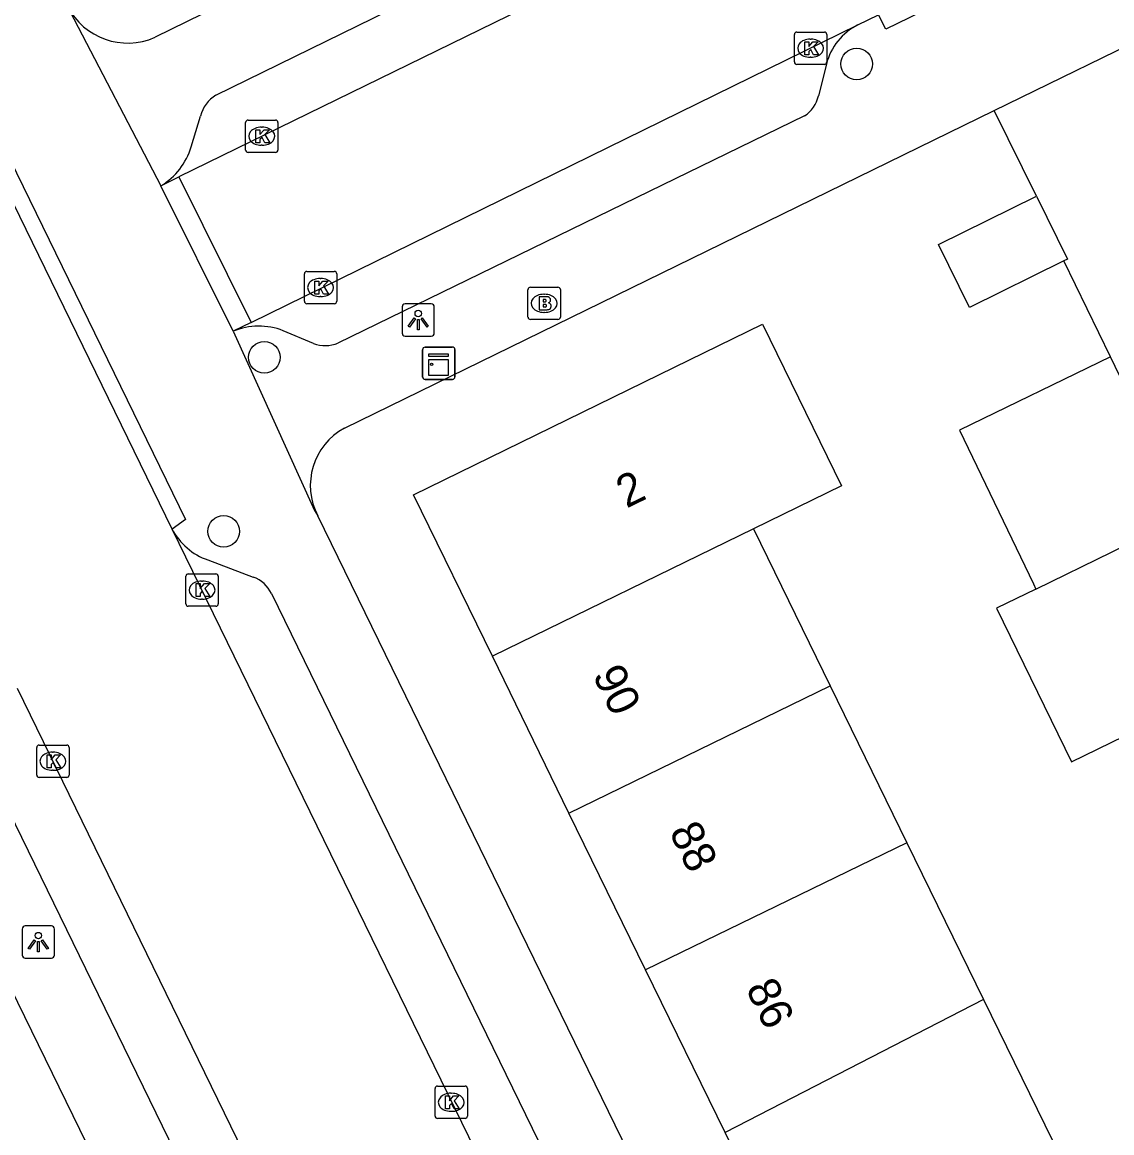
# Model space of a CAD drawing. Extents: x 160457 to 162082, y 388340 to 389736.
# Drawn here: x 161379.32 to 161413.03, y 388602.07 to 388636.43 of the extents above; entities that cross this region are included whole.
import ezdxf

# ---------------------------------------------------------------- set-up
doc = ezdxf.new("R2010")
doc.units = 0
for name, color, linetype in [('IMGEO_Boom', 7, 'Continuous'), ('IMGEO_Brandkraan', 7, 'Continuous'), ('IMGEO_Kast', 7, 'Continuous'), ('IMGEO_Kolk', 7, 'Continuous'), ('IMGEO_Lichtpunt', 7, 'Continuous'), ('IMGEO_Pand', 7, 'Continuous'), ('IMGEO_Pand_nummerreeks', 7, 'Continuous'), ('IMGEO_Rijbaan_lokaal_gesloten', 7, 'Continuous'), ('IMGEO_Rijbaan_lokaal_open', 7, 'Continuous'), ('IMGEO_Voetpad_open', 7, 'Continuous')]:
    doc.layers.add(name, color=color, linetype=linetype)

msp = doc.modelspace()

# ---------------------------------------------------------------- linework, layer by layer
at = {"layer": 'IMGEO_Boom'}
for centre in [(161405.141, 388635.138), (161386.807, 388626.063), (161385.551, 388620.678)]:
    msp.add_circle(centre, 0.489, dxfattribs=at)
at = {"layer": 'IMGEO_Brandkraan'}
for p, q in [((161394.968, 388627.308), (161394.968, 388628.16)), ((161395.043, 388628.234), (161395.895, 388628.234)), ((161395.969, 388628.16), (161395.969, 388627.308)), ((161395.456, 388628.014), (161395.481, 388628.014)), ((161395.895, 388627.234), (161395.043, 388627.234)), ((161395.479, 388627.454), (161395.454, 388627.454))]:
    msp.add_line(p, q, dxfattribs=at)
for points in [[(161394.968, 388627.308), (161394.968, 388628.16)], [(161395.043, 388628.234), (161395.895, 388628.234)], [(161395.969, 388628.16), (161395.969, 388627.308)], [(161395.316, 388627.934), (161395.316, 388627.534), (161395.529, 388627.534)], [(161395.547, 388627.934), (161395.316, 388627.934)], [(161395.495, 388627.853), (161395.441, 388627.853), (161395.441, 388627.777)], [(161395.441, 388627.777), (161395.494, 388627.777)], [(161395.503, 388627.701), (161395.441, 388627.701), (161395.441, 388627.62)], [(161395.441, 388627.62), (161395.503, 388627.62)], [(161395.895, 388627.234), (161395.043, 388627.234)]]:
    msp.add_lwpolyline(points, dxfattribs=at)
for centre, radius, start, end in [((161395.045, 388628.158), 0.0765, 91.552, 178.448), ((161395.045, 388628.158), 0.0765, 91.552, 178.448), ((161395.893, 388628.158), 0.0765, 1.552, 88.448), ((161395.893, 388628.158), 0.0765, 1.552, 88.448), ((161395.496, 388627.815), 0.0379, 267.8285, 90.9355), ((161395.551, 388627.789), 0.145, 59.4692, 91.5367), ((161395.576, 388627.836), 0.0922, 285.5137, 58.1501), ((161395.504, 388627.66), 0.0404, 269.8759, 90.5077), ((161395.535, 388627.785), 0.251, 268.6676, 293.5347), ((161395.581, 388627.644), 0.105, 301.3115, 78.989), ((161395.045, 388627.31), 0.0765, 181.552, 268.448), ((161395.045, 388627.31), 0.0765, 181.552, 268.448), ((161395.893, 388627.31), 0.0765, 271.552, 358.448), ((161395.893, 388627.31), 0.0765, 271.552, 358.448)]:
    msp.add_arc(centre, radius, start, end, dxfattribs=at)
for centre, major_axis, ratio, start_param, end_param in [((161395.455, 388627.734), (-0.387, 0.002), 0.722429, 4.712389, 7.853982), ((161395.48, 388627.734), (-0.39, 0.002), 0.717154, 1.570796, 4.712389)]:
    msp.add_ellipse(centre, major_axis=major_axis, ratio=ratio, start_param=start_param, end_param=end_param, dxfattribs=at)
at = {"layer": 'IMGEO_Kast'}
for p, q in [((161391.707, 388625.454), (161391.707, 388626.295)), ((161391.707, 388626.295), (161391.707, 388625.454)), ((161391.782, 388626.379), (161392.623, 388626.379)), ((161392.623, 388626.379), (161391.782, 388626.379)), ((161392.707, 388626.304), (161392.707, 388625.463)), ((161392.707, 388625.463), (161392.707, 388626.304)), ((161392.632, 388625.379), (161391.791, 388625.379)), ((161391.791, 388625.379), (161392.632, 388625.379))]:
    msp.add_line(p, q, dxfattribs=at)
for points in [[(161391.902, 388626.169), (161392.502, 388626.169), (161392.502, 388626.084), (161391.902, 388626.084), (161391.902, 388626.169)], [(161391.902, 388625.994), (161392.502, 388625.994), (161392.502, 388625.505), (161391.902, 388625.505), (161391.902, 388625.994)]]:
    msp.add_lwpolyline(points, dxfattribs=at)
msp.add_circle((161391.986, 388625.843), 0.0377, dxfattribs=at)
for centre, start, end in [((161391.785, 388626.301), 92.4484, 184.2845), ((161391.785, 388626.301), 92.4484, 184.2845), ((161392.629, 388626.301), 2.4484, 94.2845), ((161392.629, 388626.301), 2.4484, 94.2845), ((161391.785, 388625.457), 182.4484, 274.2845), ((161391.785, 388625.457), 182.4484, 274.2845), ((161392.629, 388625.457), 272.4484, 4.2845), ((161392.629, 388625.457), 272.4484, 4.2845)]:
    msp.add_arc(centre, 0.0779, start, end, dxfattribs=at)
at = {"layer": 'IMGEO_Kolk'}
for p, q in [((161403.213, 388635.2), (161403.213, 388636.052)), ((161403.288, 388636.126), (161404.14, 388636.126)), ((161404.214, 388636.052), (161404.214, 388635.2)), ((161403.701, 388635.906), (161403.726, 388635.906)), ((161404.14, 388635.126), (161403.288, 388635.126)), ((161403.724, 388635.346), (161403.699, 388635.346)), ((161386.23, 388632.477), (161386.23, 388633.329)), ((161386.305, 388633.403), (161387.157, 388633.403)), ((161387.231, 388633.329), (161387.231, 388632.477)), ((161386.718, 388633.183), (161386.743, 388633.183)), ((161386.741, 388632.623), (161386.716, 388632.623)), ((161387.157, 388632.403), (161386.305, 388632.403)), ((161388.048, 388627.796), (161388.048, 388628.648)), ((161388.123, 388628.722), (161388.975, 388628.722)), ((161388.536, 388628.502), (161388.561, 388628.502)), ((161389.049, 388628.648), (161389.049, 388627.796)), ((161388.559, 388627.942), (161388.534, 388627.942)), ((161388.975, 388627.722), (161388.123, 388627.722)), ((161384.381, 388618.436), (161384.381, 388619.288)), ((161384.456, 388619.362), (161385.308, 388619.362)), ((161385.382, 388619.288), (161385.382, 388618.436)), ((161384.869, 388619.142), (161384.894, 388619.142)), ((161384.892, 388618.582), (161384.867, 388618.582)), ((161385.308, 388618.362), (161384.456, 388618.362)), ((161379.841, 388614.066), (161380.693, 388614.066)), ((161379.766, 388613.14), (161379.766, 388613.992)), ((161380.254, 388613.846), (161380.279, 388613.846)), ((161380.767, 388613.992), (161380.767, 388613.14)), ((161380.693, 388613.066), (161379.841, 388613.066)), ((161380.277, 388613.286), (161380.252, 388613.286)), ((161392.093, 388602.59), (161392.093, 388603.442)), ((161392.168, 388603.516), (161393.02, 388603.516)), ((161393.094, 388603.442), (161393.094, 388602.59)), ((161392.581, 388603.296), (161392.606, 388603.296)), ((161392.604, 388602.736), (161392.579, 388602.736)), ((161393.02, 388602.516), (161392.168, 388602.516))]:
    msp.add_line(p, q, dxfattribs=at)
for points in [[(161403.213, 388635.2), (161403.213, 388636.052)], [(161403.288, 388636.126), (161404.14, 388636.126)], [(161404.214, 388636.052), (161404.214, 388635.2)], [(161403.534, 388635.826), (161403.657, 388635.826), (161403.657, 388635.675), (161403.787, 388635.826), (161403.951, 388635.826), (161403.805, 388635.675), (161403.958, 388635.426), (161403.806, 388635.426), (161403.721, 388635.59), (161403.657, 388635.523), (161403.657, 388635.426), (161403.534, 388635.426), (161403.534, 388635.826)], [(161404.14, 388635.126), (161403.288, 388635.126)], [(161386.23, 388632.477), (161386.23, 388633.329)], [(161386.305, 388633.403), (161387.157, 388633.403)], [(161387.231, 388633.329), (161387.231, 388632.477)], [(161386.551, 388633.103), (161386.674, 388633.103), (161386.674, 388632.952), (161386.804, 388633.103), (161386.968, 388633.103), (161386.822, 388632.952), (161386.975, 388632.703), (161386.823, 388632.703), (161386.738, 388632.867), (161386.674, 388632.8), (161386.674, 388632.703), (161386.551, 388632.703), (161386.551, 388633.103)], [(161387.157, 388632.403), (161386.305, 388632.403)], [(161388.048, 388627.796), (161388.048, 388628.648)], [(161388.123, 388628.722), (161388.975, 388628.722)], [(161389.049, 388628.648), (161389.049, 388627.796)], [(161388.369, 388628.422), (161388.492, 388628.422), (161388.492, 388628.271), (161388.622, 388628.422), (161388.786, 388628.422), (161388.64, 388628.271), (161388.793, 388628.022), (161388.641, 388628.022), (161388.556, 388628.186), (161388.492, 388628.119), (161388.492, 388628.022), (161388.369, 388628.022), (161388.369, 388628.422)], [(161388.975, 388627.722), (161388.123, 388627.722)], [(161384.381, 388618.436), (161384.381, 388619.288)], [(161384.456, 388619.362), (161385.308, 388619.362)], [(161385.382, 388619.288), (161385.382, 388618.436)], [(161384.702, 388619.062), (161384.825, 388619.062), (161384.825, 388618.911), (161384.955, 388619.062), (161385.119, 388619.062), (161384.973, 388618.911), (161385.126, 388618.662), (161384.974, 388618.662), (161384.889, 388618.826), (161384.825, 388618.759), (161384.825, 388618.662), (161384.702, 388618.662), (161384.702, 388619.062)], [(161385.308, 388618.362), (161384.456, 388618.362)], [(161379.841, 388614.066), (161380.693, 388614.066)], [(161379.766, 388613.14), (161379.766, 388613.992)], [(161380.087, 388613.766), (161380.21, 388613.766), (161380.21, 388613.615), (161380.34, 388613.766), (161380.504, 388613.766), (161380.358, 388613.615), (161380.511, 388613.366), (161380.359, 388613.366), (161380.274, 388613.53), (161380.21, 388613.463), (161380.21, 388613.366), (161380.087, 388613.366), (161380.087, 388613.766)], [(161380.767, 388613.992), (161380.767, 388613.14)], [(161380.693, 388613.066), (161379.841, 388613.066)], [(161392.093, 388602.59), (161392.093, 388603.442)], [(161392.168, 388603.516), (161393.02, 388603.516)], [(161393.094, 388603.442), (161393.094, 388602.59)], [(161392.414, 388603.216), (161392.537, 388603.216), (161392.537, 388603.065), (161392.667, 388603.216), (161392.831, 388603.216), (161392.685, 388603.065), (161392.838, 388602.816), (161392.686, 388602.816), (161392.601, 388602.98), (161392.537, 388602.913), (161392.537, 388602.816), (161392.414, 388602.816), (161392.414, 388603.216)], [(161393.02, 388602.516), (161392.168, 388602.516)]]:
    msp.add_lwpolyline(points, dxfattribs=at)
for centre, start, end in [((161403.29, 388636.05), 91.552, 178.448), ((161403.29, 388636.05), 91.552, 178.448), ((161404.138, 388636.05), 1.552, 88.448), ((161404.138, 388636.05), 1.552, 88.448), ((161403.29, 388635.202), 181.552, 268.448), ((161403.29, 388635.202), 181.552, 268.448), ((161404.138, 388635.202), 271.552, 358.448), ((161404.138, 388635.202), 271.552, 358.448), ((161386.307, 388633.327), 91.552, 178.448), ((161386.307, 388633.327), 91.552, 178.448), ((161387.155, 388633.327), 1.552, 88.448), ((161387.155, 388633.327), 1.552, 88.448), ((161386.307, 388632.479), 181.552, 268.448), ((161386.307, 388632.479), 181.552, 268.448), ((161387.155, 388632.479), 271.552, 358.448), ((161387.155, 388632.479), 271.552, 358.448), ((161388.125, 388628.646), 91.552, 178.448), ((161388.125, 388628.646), 91.552, 178.448), ((161388.973, 388628.646), 1.552, 88.448), ((161388.973, 388628.646), 1.552, 88.448), ((161388.125, 388627.798), 181.552, 268.448), ((161388.125, 388627.798), 181.552, 268.448), ((161388.973, 388627.798), 271.552, 358.448), ((161388.973, 388627.798), 271.552, 358.448), ((161384.458, 388619.286), 91.552, 178.448), ((161384.458, 388619.286), 91.552, 178.448), ((161385.306, 388619.286), 1.552, 88.448), ((161385.306, 388619.286), 1.552, 88.448), ((161384.458, 388618.438), 181.552, 268.448), ((161384.458, 388618.438), 181.552, 268.448), ((161385.306, 388618.438), 271.552, 358.448), ((161385.306, 388618.438), 271.552, 358.448), ((161379.843, 388613.99), 91.552, 178.448), ((161379.843, 388613.99), 91.552, 178.448), ((161380.691, 388613.99), 1.552, 88.448), ((161380.691, 388613.99), 1.552, 88.448), ((161379.843, 388613.142), 181.552, 268.448), ((161379.843, 388613.142), 181.552, 268.448), ((161380.691, 388613.142), 271.552, 358.448), ((161380.691, 388613.142), 271.552, 358.448), ((161392.17, 388603.44), 91.552, 178.448), ((161392.17, 388603.44), 91.552, 178.448), ((161393.018, 388603.44), 1.552, 88.448), ((161393.018, 388603.44), 1.552, 88.448), ((161392.17, 388602.592), 181.552, 268.448), ((161392.17, 388602.592), 181.552, 268.448), ((161393.018, 388602.592), 271.552, 358.448), ((161393.018, 388602.592), 271.552, 358.448)]:
    msp.add_arc(centre, 0.0765, start, end, dxfattribs=at)
for centre, major_axis, ratio, start_param, end_param in [((161403.7, 388635.626), (-0.387, 0.002), 0.722429, 4.712389, 7.853982), ((161403.725, 388635.626), (-0.39, 0.002), 0.717154, 1.570796, 4.712389), ((161386.717, 388632.903), (-0.387, 0.002), 0.722429, 4.712389, 7.853982), ((161386.742, 388632.903), (-0.39, 0.002), 0.717154, 1.570796, 4.712389), ((161388.535, 388628.222), (-0.387, 0.002), 0.722429, 4.712389, 7.853982), ((161388.56, 388628.222), (-0.39, 0.002), 0.717154, 1.570796, 4.712389), ((161384.868, 388618.862), (-0.387, 0.002), 0.722429, 4.712389, 7.853982), ((161384.893, 388618.862), (-0.39, 0.002), 0.717154, 1.570796, 4.712389), ((161380.253, 388613.566), (-0.387, 0.002), 0.722429, 4.712389, 7.853982), ((161380.278, 388613.566), (-0.39, 0.002), 0.717154, 1.570796, 4.712389), ((161392.58, 388603.016), (-0.387, 0.002), 0.722429, 4.712389, 7.853982), ((161392.605, 388603.016), (-0.39, 0.002), 0.717154, 1.570796, 4.712389)]:
    msp.add_ellipse(centre, major_axis=major_axis, ratio=ratio, start_param=start_param, end_param=end_param, dxfattribs=at)
at = {"layer": 'IMGEO_Lichtpunt'}
for p, q in [((161391.073, 388627.622), (161391.073, 388626.815)), ((161391.073, 388627.622), (161391.073, 388626.815)), ((161391.975, 388627.717), (161391.167, 388627.717)), ((161391.975, 388627.717), (161391.167, 388627.717)), ((161392.069, 388626.815), (161392.069, 388627.622)), ((161392.069, 388626.815), (161392.069, 388627.622)), ((161391.167, 388626.721), (161391.975, 388626.721)), ((161391.167, 388626.721), (161391.975, 388626.721)), ((161379.317, 388608.376), (161379.317, 388607.569)), ((161379.317, 388608.376), (161379.317, 388607.569)), ((161380.219, 388608.471), (161379.411, 388608.471)), ((161380.219, 388608.471), (161379.411, 388608.471)), ((161380.313, 388607.569), (161380.313, 388608.376)), ((161380.313, 388607.569), (161380.313, 388608.376)), ((161379.411, 388607.475), (161380.219, 388607.475)), ((161379.411, 388607.475), (161380.219, 388607.475))]:
    msp.add_line(p, q, dxfattribs=at)
for points in [[(161391.447, 388627.286), (161391.486, 388627.258), (161391.298, 388626.996), (161391.26, 388627.023), (161391.447, 388627.286)], [(161391.549, 388627.238), (161391.596, 388627.238), (161391.596, 388626.916), (161391.549, 388626.916), (161391.549, 388627.238)], [(161391.659, 388627.258), (161391.697, 388627.285), (161391.884, 388627.023), (161391.845, 388626.995), (161391.659, 388627.258)], [(161379.691, 388608.04), (161379.73, 388608.012), (161379.542, 388607.75), (161379.504, 388607.777), (161379.691, 388608.04)], [(161379.793, 388607.992), (161379.84, 388607.992), (161379.84, 388607.67), (161379.793, 388607.67), (161379.793, 388607.992)], [(161379.903, 388608.012), (161379.941, 388608.039), (161380.128, 388607.777), (161380.089, 388607.749), (161379.903, 388608.012)]]:
    msp.add_lwpolyline(points, dxfattribs=at)
for centre in [(161391.572, 388627.42), (161379.816, 388608.174)]:
    msp.add_circle(centre, 0.0994, dxfattribs=at)
for centre, start, end in [((161391.167, 388627.622), 90, 180), ((161391.167, 388627.622), 90, 180), ((161391.975, 388627.622), 0, 90), ((161391.975, 388627.622), 0, 90), ((161391.167, 388626.815), 180, 270), ((161391.167, 388626.815), 180, 270), ((161391.975, 388626.815), 270, 0), ((161391.975, 388626.815), 270, 360), ((161379.411, 388608.376), 90, 180), ((161379.411, 388608.376), 90, 180), ((161380.219, 388608.376), 0, 90), ((161380.219, 388608.376), 0, 90), ((161379.411, 388607.569), 180, 270), ((161379.411, 388607.569), 180, 270), ((161380.219, 388607.569), 270, 0), ((161380.219, 388607.569), 270, 360)]:
    msp.add_arc(centre, 0.0946, start, end, dxfattribs=at)
at = {"layer": 'IMGEO_Pand'}
for points in [[(161411.55, 388629.046), (161408.63, 388627.603), (161407.669, 388629.549), (161410.699, 388631.046)], [(161410.699, 388631.046), (161411.66, 388629.1), (161411.55, 388629.046)], [(161393.865, 388616.817), (161391.424, 388621.812), (161399.503, 388625.756), (161402.228, 388627.088), (161404.673, 388622.085), (161401.948, 388620.753)], [(161412.992, 388626.076), (161408.316, 388623.807), (161410.609, 388619.053), (161410.686, 388618.894)], [(161415.409, 388621.202), (161415.281, 388621.331), (161412.992, 388626.076)], [(161410.686, 388618.894), (161415.409, 388621.202)], [(161401.948, 388620.753), (161393.865, 388616.817)], [(161401.948, 388620.753), (161404.319, 388615.902)], [(161410.686, 388618.894), (161409.467, 388618.298), (161411.789, 388613.547), (161417.476, 388616.327)], [(161396.236, 388611.965), (161393.865, 388616.817)], [(161396.236, 388611.965), (161404.319, 388615.902)], [(161404.319, 388615.902), (161406.695, 388611.041)], [(161398.607, 388607.114), (161396.236, 388611.965)], [(161406.695, 388611.041), (161398.607, 388607.114)], [(161406.695, 388611.041), (161409.061, 388606.198)], [(161401.066, 388602.082), (161398.607, 388607.114)], [(161409.061, 388606.198), (161401.066, 388602.082)], [(161409.061, 388606.198), (161411.432, 388601.347)], [(161403.35, 388597.41), (161401.066, 388602.082)]]:
    msp.add_lwpolyline(points, dxfattribs=at)
at = {"layer": 'IMGEO_Rijbaan_lokaal_gesloten'}
for points in [[(161383.956, 388620.749), (161377.259, 388634.464)], [(161397.191, 388593.642), (161383.956, 388620.749)], [(161379.158, 388615.831), (161391.363, 388590.796)]]:
    msp.add_lwpolyline(points, dxfattribs=at)
at = {"layer": 'IMGEO_Rijbaan_lokaal_open'}
for points in [[(161435.069, 388656.539), (161417.895, 388648.131), (161384.168, 388631.645)], [(161405.177, 388636.35), (161405.819, 388636.661)], [(161386.403, 388627.141), (161405.177, 388636.35)], [(161409.391, 388633.695), (161414.846, 388636.36)], [(161410.699, 388631.046), (161409.391, 388633.695)], [(161384.168, 388631.645), (161386.403, 388627.141)], [(161412.992, 388626.076), (161411.55, 388629.046)]]:
    msp.add_lwpolyline(points, dxfattribs=at)
at = {"layer": 'IMGEO_Voetpad_open'}
for points in [[(161433.627, 388660.53), (161383.43, 388635.963)], [(161385.307, 388634.176), (161400.905, 388641.82)], [(161415.012, 388641.137), (161415.23, 388640.688), (161406.037, 388636.212), (161405.819, 388636.661)], [(161380.722, 388636.922), (161380.787, 388636.77), (161383.611, 388631.373)], [(161404.202, 388635.134), (161403.954, 388634.154)], [(161377.259, 388634.464), (161377.725, 388634.648), (161384.365, 388621.05), (161383.956, 388620.749)], [(161389.287, 388623.872), (161409.391, 388633.695)], [(161384.543, 388632.575), (161384.834, 388633.528)], [(161403.524, 388633.532), (161389.088, 388626.504)], [(161383.611, 388631.373), (161384.168, 388631.645)], [(161385.846, 388626.868), (161383.611, 388631.373)], [(161386.403, 388627.141), (161385.846, 388626.868)], [(161385.846, 388626.868), (161388.366, 388621.326), (161388.468, 388621.16)], [(161388.332, 388626.49), (161387.395, 388626.887)], [(161412.102, 388572.72), (161388.468, 388621.16)], [(161385.064, 388619.794), (161386.468, 388619.263)], [(161387.028, 388618.756), (161409.408, 388572.877), (161409.481, 388572.735)], [(161400.662, 388567.4), (161378.714, 388612.412)], [(161376.178, 388612.221), (161398.571, 388566.378), (161406.068, 388551.03)]]:
    msp.add_lwpolyline(points, dxfattribs=at)
for centre, radius, start, end in [((161382.583, 388637.875), 2.091, 207.1158, 293.8824), ((161406.039, 388634.66), 1.897, 117.0169, 165.5372), ((161385.892, 388633.252), 1.094, 122.3597, 165.386), ((161402.991, 388634.36), 0.985, 302.7713, 347.9151), ((161382.554, 388633.155), 2.072, 300.6758, 343.746), ((161386.644, 388624.973), 2.056, 68.5676, 112.8379), ((161388.692, 388627.468), 1.042, 249.7867, 292.3351), ((161390.244, 388622.103), 2.011, 118.4185, 207.9738), ((161385.698, 388621.65), 1.961, 207.3434, 251.1397), ((161386.145, 388618.343), 0.975, 25.057, 70.6303)]:
    msp.add_arc(centre, radius, start, end, dxfattribs=at)

# ---------------------------------------------------------------- texts
at = {"layer": 'IMGEO_Pand_nummerreeks'}
for s, rotation, p in [('2', 26.028, (161398.016, 388621.381)), ('90', 296.0463, (161396.953, 388616.238)), ('88', 296.0463, (161399.323, 388611.388)), ('86', 296.0463, (161401.692, 388606.539))]:
    msp.add_text(s, height=1, rotation=rotation, dxfattribs=at).set_placement(p)

doc.saveas('drawing.dxf')
